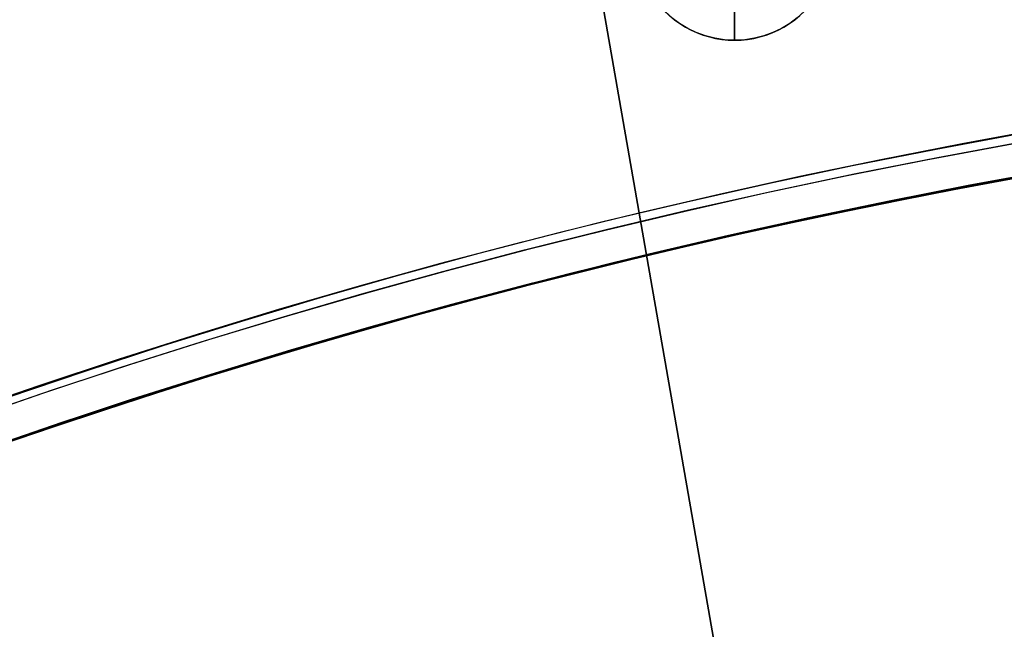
# Model space of a CAD drawing. Header units: millimetres. Extents: x -83 to 676, y -83 to 676.
# Tile 607 of 656: x 218 to 253, y 518 to 539. Entities that reach past the tile are written whole.
import ezdxf

# ---------------------------------------------------------------- set-up
doc = ezdxf.new("R2010")
doc.units = ezdxf.units.MM
doc.header["$MEASUREMENT"] = 0
doc.layers.add('IGES level 0', color=7, linetype='Continuous', true_color=0xff7878)

msp = doc.modelspace()

# ---------------------------------------------------------------- linework, layer by layer
at = {"layer": 'IGES level 0', "color": 254, "true_color": 0xcad1ee}
for p, q in [((252.3719538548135, 461.8722037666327, 48), (237.1364668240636, 549.050927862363, 48)), ((237.1364668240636, 549.050927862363, 47), (252.3719538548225, 461.8722037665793, 47))]:
    msp.add_line(p, q, dxfattribs=at)
at = {"layer": 'IGES level 0', "color": 140, "true_color": 0x00ccff}
for p, q in [((237.1364668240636, 549.050927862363, 48), (252.3719538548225, 461.8722037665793, 48)), ((237.1364668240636, 549.050927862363, 47), (252.3719538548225, 461.8722037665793, 47))]:
    msp.add_line(p, q, dxfattribs=at)
at = {"layer": 'IGES level 0', "color": 1, "true_color": 0xff0808}
msp.add_line((243.439045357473, 538.5311285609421, 48.0000000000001), (243.439045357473, 539.831128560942, 48.0000000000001), dxfattribs=at)
at = {"layer": 'IGES level 0', "color": 153, "true_color": 0x5393cf}
for centre, radius in [((296.5, 296.5), 296.5), ((296.5, 296.5, -1.19999999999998), 296.5000000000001), ((296.4999999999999, 296.4999999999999), 241), ((296.5, 296.4999999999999, -1.19999999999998), 241.0000000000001)]:
    msp.add_circle(centre, radius, dxfattribs=at)
at = {"layer": 'IGES level 0'}
for centre, radius in [((296.5, 296.5, 47), 296.5000000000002), ((296.5, 296.5), 296.5000000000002), ((296.5, 296.5, 47), 295.3000000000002), ((296.5, 296.5000000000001), 295.3000000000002)]:
    msp.add_circle(centre, radius, dxfattribs=at)
at = {"layer": 'IGES level 0', "color": 124, "true_color": 0x1aa180}
for centre, radius in [((296.5, 296.5, 47.0000000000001), 294.9999999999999), ((296.5, 296.5000000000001, 45.8000000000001), 294.9999999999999), ((296.5, 296.5, 47.0000000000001), 242.4999999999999), ((296.5, 296.5, 45.8000000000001), 242.4999999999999)]:
    msp.add_circle(centre, radius, dxfattribs=at)
at = {"layer": 'IGES level 0', "color": 1, "true_color": 0xff0808}
msp.add_circle((243.439045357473, 542.0311285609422, 48.0000000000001), 3.500000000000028, dxfattribs=at)
at = {"layer": 'IGES level 0', "color": 31, "true_color": 0xffba87}
for centre, radius in [((296.5, 296.5000000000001), 242.2000000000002), ((296.5, 296.5000000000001, 47), 242.2000000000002), ((296.5, 296.5), 241.0000000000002), ((296.4999999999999, 296.4999999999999, 47), 241.0000000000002)]:
    msp.add_circle(centre, radius, dxfattribs=at)
at = {"layer": 'IGES level 0'}
for centre, radius, start in [((296.5, 296.5), 296.5000000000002, 45), ((296.5, 296.5000000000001, 47), 296.5000000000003, 45.0000000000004), ((296.5, 296.5, 23.5), 296.5000000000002, 45), ((296.5, 296.5, 47), 295.3000000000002, 45.00000000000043), ((296.5000000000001, 296.5), 295.3000000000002, 45.00000000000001), ((296.5, 296.5, 23.5), 295.3000000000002, 45)]:
    msp.add_arc(centre, radius, start, 225, dxfattribs=at)
at = {"layer": 'IGES level 0', "color": 153, "true_color": 0x5393cf}
for centre, radius, start, end in [((296.4999999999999, 296.4999999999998, -1.19999999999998), 296.5000000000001, 344.9999999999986, 164.9999999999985), ((296.5, 296.5000000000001), 296.5, 344.9999999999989, 164.9999999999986), ((296.5000000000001, 296.5, -0.59999999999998), 296.5000000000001, 344.9999999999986, 164.9999999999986), ((296.4999999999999, 296.4999999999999, -1.19999999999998), 241.0000000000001, 344.9999999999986, 164.9999999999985), ((296.5, 296.4999999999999), 241.0000000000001, 344.999999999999, 164.9999999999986), ((296.5, 296.5, -0.59999999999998), 241.0000000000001, 344.9999999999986, 164.9999999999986)]:
    msp.add_arc(centre, radius, start, end, dxfattribs=at)
at = {"layer": 'IGES level 0', "color": 124, "true_color": 0x1aa180}
for centre, radius, start, end in [((296.5, 296.5, 45.8000000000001), 294.9999999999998, 344.9999999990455, 164.9999999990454), ((296.5000000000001, 296.4999999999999, 47.0000000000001), 295, 344.9999999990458, 164.9999999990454), ((296.5000000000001, 296.5, 46.4000000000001), 294.9999999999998, 344.9999999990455, 164.9999999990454), ((296.4999999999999, 296.4999999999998, 45.8000000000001), 242.4999999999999, 344.9999999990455, 164.9999999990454), ((296.5, 296.5000000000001, 47.00000000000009), 242.4999999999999, 344.9999999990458, 164.9999999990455), ((296.4999999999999, 296.5, 46.4000000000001), 242.4999999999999, 344.9999999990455, 164.9999999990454)]:
    msp.add_arc(centre, radius, start, end, dxfattribs=at)
at = {"layer": 'IGES level 0', "color": 1, "true_color": 0xff0808}
msp.add_arc((243.439045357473, 542.0311285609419, 48.0000000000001), 3.500000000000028, 179.9999999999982, 1.861078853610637e-12, dxfattribs=at)
at = {"layer": 'IGES level 0', "color": 1, "true_color": 0xff0808, "extrusion": (1, 0, 0)}
msp.add_arc((542.031128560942, 47.6859375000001, 243.439045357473), 3.514062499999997, 135.3511634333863, 174.87245957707, dxfattribs=at)
at = {"layer": 'IGES level 0', "color": 31, "true_color": 0xffba87}
for centre, radius, start in [((296.5000000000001, 296.5000000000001), 242.2000000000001, 315), ((296.5000000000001, 296.5, 47), 242.2000000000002, 315.0000000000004), ((296.5, 296.5, 23.5), 242.2000000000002, 315), ((296.5000000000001, 296.5, 47), 241.0000000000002, 315.0000000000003), ((296.5000000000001, 296.5000000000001), 241.0000000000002, 314.9999999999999), ((296.5, 296.5, 23.5), 241.0000000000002, 315)]:
    msp.add_arc(centre, radius, start, 135, dxfattribs=at)

doc.saveas('drawing.dxf')
